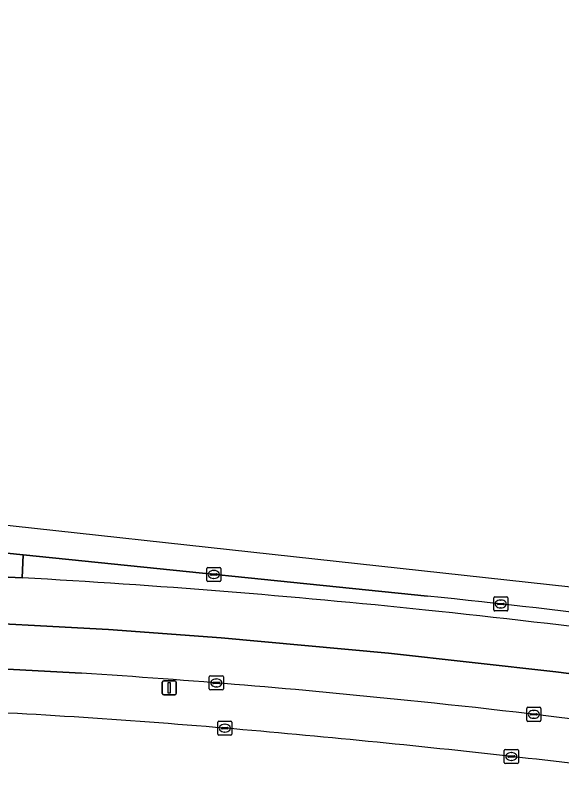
# Model space of a CAD drawing. Extents: x 161477 to 163040, y 383680 to 384871.
# Drawn here: x 162239.1 to 162278, y 384814.2 to 384868.1 of the extents above; entities that cross this region are included whole.
import ezdxf

# ---------------------------------------------------------------- set-up
doc = ezdxf.new("R2010")
doc.units = 0
for name, color, linetype in [('IMGEO_Berm_groen', 7, 'Continuous'), ('IMGEO_Berm_open', 7, 'Continuous'), ('IMGEO_Kolk', 7, 'Continuous'), ('IMGEO_Lichtmast', 7, 'Continuous'), ('IMGEO_Rijbaan_lokaal_open', 7, 'Continuous'), ('IMGEO_Rijbaan_regionaal_gesloten', 7, 'Continuous')]:
    doc.layers.add(name, color=color, linetype=linetype)

msp = doc.modelspace()

# ---------------------------------------------------------------- linework, layer by layer
at = {"layer": 'IMGEO_Berm_groen'}
for points in [[(162238.579, 384828.117), (162239.586, 384828.061), (162239.646, 384829.689), (162195.813, 384834.16)], [(162243.803, 384821.264), (162233.677, 384821.817), (162208.539, 384822.866), (162195.274, 384823.312), (162185.034, 384823.661), (162169.584, 384824.142), (162147.984, 384824.687), (162104.021, 384825.581)]]:
    msp.add_lwpolyline(points, dxfattribs=at)
for centre, radius, start, end in [((162206.675, 384236.084), 586.357, 84.090868, 86.369606), ((162214.784, 384300.788), 521.163, 80.82592, 84.24534), ((162209.237, 384287.989), 531.252, 85.16375, 87.48822), ((162190.408, 384069.249), 750.801, 83.574004, 85.139337), ((162232.298, 384421.962), 395.622, 81.09215, 83.88544)]:
    msp.add_arc(centre, radius, start, end, dxfattribs=at)
at = {"layer": 'IMGEO_Berm_open'}
msp.add_lwpolyline([(162268.463, 384826.749), (162239.646, 384829.689), (162239.586, 384828.061)], dxfattribs=at)
for centre, radius, start, end in [((162205.987, 384227.368), 601.632, 84.053892, 86.798583), ((162218.59, 384327.861), 501.375, 80.73439, 84.29119), ((162216.433, 384319.332), 509.082, 80.64663, 84.15095)]:
    msp.add_arc(centre, radius, start, end, dxfattribs=at)
at = {"layer": 'IMGEO_Kolk'}
for p, q in [((162252.816, 384828.8), (162253.668, 384828.8)), ((162252.741, 384827.874), (162252.741, 384828.726)), ((162253, 384828.294), (162253, 384828.306)), ((162253.438, 384828.257), (162253.04, 384828.257)), ((162253.043, 384828.343), (162253.441, 384828.343)), ((162253.229, 384828.58), (162253.254, 384828.58)), ((162253.484, 384828.306), (162253.484, 384828.294)), ((162253.742, 384828.726), (162253.742, 384827.874)), ((162253.668, 384827.8), (162252.816, 384827.8)), ((162253.252, 384828.02), (162253.227, 384828.02)), ((162273.259, 384826.698), (162274.111, 384826.698)), ((162273.184, 384825.772), (162273.184, 384826.624)), ((162273.443, 384826.192), (162273.443, 384826.204)), ((162273.881, 384826.155), (162273.483, 384826.155)), ((162273.486, 384826.241), (162273.884, 384826.241)), ((162273.672, 384826.478), (162273.697, 384826.478)), ((162273.927, 384826.204), (162273.927, 384826.192)), ((162274.185, 384826.624), (162274.185, 384825.772)), ((162274.111, 384825.698), (162273.259, 384825.698)), ((162273.695, 384825.918), (162273.67, 384825.918)), ((162252.918, 384820.148), (162252.918, 384821)), ((162252.993, 384821.074), (162253.845, 384821.074)), ((162253.406, 384820.854), (162253.431, 384820.854)), ((162253.919, 384821), (162253.919, 384820.148)), ((162253.177, 384820.568), (162253.177, 384820.58)), ((162253.615, 384820.531), (162253.217, 384820.531)), ((162253.22, 384820.617), (162253.618, 384820.617)), ((162253.429, 384820.294), (162253.404, 384820.294)), ((162253.661, 384820.58), (162253.661, 384820.568)), ((162253.845, 384820.074), (162252.993, 384820.074)), ((162275.539, 384817.911), (162275.539, 384818.763)), ((162275.614, 384818.837), (162276.466, 384818.837)), ((162276.027, 384818.617), (162276.052, 384818.617)), ((162276.54, 384818.763), (162276.54, 384817.911)), ((162275.798, 384818.331), (162275.798, 384818.343)), ((162276.236, 384818.294), (162275.838, 384818.294)), ((162275.841, 384818.38), (162276.239, 384818.38)), ((162276.05, 384818.057), (162276.025, 384818.057)), ((162276.282, 384818.343), (162276.282, 384818.331)), ((162253.525, 384816.924), (162253.525, 384817.776)), ((162253.6, 384817.85), (162254.452, 384817.85)), ((162254.013, 384817.63), (162254.038, 384817.63)), ((162254.526, 384817.776), (162254.526, 384816.924)), ((162276.466, 384817.837), (162275.614, 384817.837)), ((162253.784, 384817.344), (162253.784, 384817.356)), ((162254.222, 384817.307), (162253.824, 384817.307)), ((162253.827, 384817.393), (162254.225, 384817.393)), ((162254.036, 384817.07), (162254.011, 384817.07)), ((162254.268, 384817.356), (162254.268, 384817.344)), ((162254.452, 384816.85), (162253.6, 384816.85)), ((162273.937, 384814.907), (162273.937, 384815.759)), ((162274.012, 384815.833), (162274.864, 384815.833)), ((162274.196, 384815.327), (162274.196, 384815.339)), ((162274.239, 384815.376), (162274.637, 384815.376)), ((162274.425, 384815.613), (162274.45, 384815.613)), ((162274.68, 384815.339), (162274.68, 384815.327)), ((162274.938, 384815.759), (162274.938, 384814.907)), ((162274.864, 384814.833), (162274.012, 384814.833)), ((162274.634, 384815.29), (162274.236, 384815.29)), ((162274.448, 384815.053), (162274.423, 384815.053))]:
    msp.add_line(p, q, dxfattribs=at)
for points in [[(162252.816, 384828.8), (162253.668, 384828.8)], [(162252.741, 384827.874), (162252.741, 384828.726)], [(162253.742, 384828.726), (162253.742, 384827.874)], [(162253.668, 384827.8), (162252.816, 384827.8)], [(162273.259, 384826.698), (162274.111, 384826.698)], [(162273.184, 384825.772), (162273.184, 384826.624)], [(162274.185, 384826.624), (162274.185, 384825.772)], [(162274.111, 384825.698), (162273.259, 384825.698)], [(162252.918, 384820.148), (162252.918, 384821)], [(162252.993, 384821.074), (162253.845, 384821.074)], [(162253.919, 384821), (162253.919, 384820.148)], [(162253.845, 384820.074), (162252.993, 384820.074)], [(162275.539, 384817.911), (162275.539, 384818.763)], [(162275.614, 384818.837), (162276.466, 384818.837)], [(162276.54, 384818.763), (162276.54, 384817.911)], [(162253.525, 384816.924), (162253.525, 384817.776)], [(162253.6, 384817.85), (162254.452, 384817.85)], [(162254.526, 384817.776), (162254.526, 384816.924)], [(162276.466, 384817.837), (162275.614, 384817.837)], [(162254.452, 384816.85), (162253.6, 384816.85)], [(162273.937, 384814.907), (162273.937, 384815.759)], [(162274.012, 384815.833), (162274.864, 384815.833)], [(162274.938, 384815.759), (162274.938, 384814.907)], [(162274.864, 384814.833), (162274.012, 384814.833)]]:
    msp.add_lwpolyline(points, dxfattribs=at)
for centre, radius, start, end in [((162252.818, 384828.724), 0.0765, 91.552, 178.448), ((162252.818, 384828.724), 0.0765, 91.552, 178.448), ((162253.666, 384828.724), 0.0765, 1.552, 88.448), ((162253.666, 384828.724), 0.0765, 1.552, 88.448), ((162253.04, 384828.303), 0.0403, 85.8775, 175.7526), ((162253.037, 384828.293), 0.0366, 178.938, 274.7102), ((162253.441, 384828.3), 0.043, 264.8664, 352.4533), ((162253.445, 384828.305), 0.0386, 1.7309, 96.639), ((162252.818, 384827.876), 0.0765, 181.552, 268.448), ((162252.818, 384827.876), 0.0765, 181.552, 268.448), ((162253.666, 384827.876), 0.0765, 271.552, 358.448), ((162253.666, 384827.876), 0.0765, 271.552, 358.448), ((162273.261, 384826.622), 0.0765, 91.552, 178.448), ((162273.261, 384826.622), 0.0765, 91.552, 178.448), ((162274.109, 384826.622), 0.0765, 1.552, 88.448), ((162274.109, 384826.622), 0.0765, 1.552, 88.448), ((162273.483, 384826.201), 0.0403, 85.8775, 175.7526), ((162273.48, 384826.191), 0.0366, 178.938, 274.7102), ((162273.884, 384826.198), 0.043, 264.8664, 352.4533), ((162273.888, 384826.203), 0.0386, 1.7309, 96.639), ((162273.261, 384825.774), 0.0765, 181.552, 268.448), ((162273.261, 384825.774), 0.0765, 181.552, 268.448), ((162274.109, 384825.774), 0.0765, 271.552, 358.448), ((162274.109, 384825.774), 0.0765, 271.552, 358.448), ((162252.995, 384820.998), 0.0765, 91.552, 178.448), ((162252.995, 384820.998), 0.0765, 91.552, 178.448), ((162253.843, 384820.998), 0.0765, 1.552, 88.448), ((162253.843, 384820.998), 0.0765, 1.552, 88.448), ((162253.217, 384820.577), 0.0403, 85.8775, 175.7526), ((162253.214, 384820.567), 0.0366, 178.938, 274.7102), ((162253.618, 384820.574), 0.043, 264.8664, 352.4533), ((162253.622, 384820.579), 0.0386, 1.7309, 96.639), ((162252.995, 384820.15), 0.0765, 181.552, 268.448), ((162252.995, 384820.15), 0.0765, 181.552, 268.448), ((162253.843, 384820.15), 0.0765, 271.552, 358.448), ((162253.843, 384820.15), 0.0765, 271.552, 358.448), ((162275.616, 384818.761), 0.0765, 91.552, 178.448), ((162275.616, 384818.761), 0.0765, 91.552, 178.448), ((162276.464, 384818.761), 0.0765, 1.552, 88.448), ((162276.464, 384818.761), 0.0765, 1.552, 88.448), ((162275.838, 384818.34), 0.0403, 85.8775, 175.7526), ((162275.835, 384818.33), 0.0366, 178.938, 274.7102), ((162276.239, 384818.337), 0.043, 264.8664, 352.4533), ((162276.243, 384818.342), 0.0386, 1.7309, 96.639), ((162253.602, 384817.774), 0.0765, 91.552, 178.448), ((162253.602, 384817.774), 0.0765, 91.552, 178.448), ((162254.45, 384817.774), 0.0765, 1.552, 88.448), ((162254.45, 384817.774), 0.0765, 1.552, 88.448), ((162275.616, 384817.913), 0.0765, 181.552, 268.448), ((162275.616, 384817.913), 0.0765, 181.552, 268.448), ((162276.464, 384817.913), 0.0765, 271.552, 358.448), ((162276.464, 384817.913), 0.0765, 271.552, 358.448), ((162253.824, 384817.353), 0.0403, 85.8775, 175.7526), ((162253.821, 384817.343), 0.0366, 178.938, 274.7102), ((162254.225, 384817.35), 0.043, 264.8664, 352.4533), ((162254.229, 384817.355), 0.0386, 1.7309, 96.639), ((162253.602, 384816.926), 0.0765, 181.552, 268.448), ((162253.602, 384816.926), 0.0765, 181.552, 268.448), ((162254.45, 384816.926), 0.0765, 271.552, 358.448), ((162254.45, 384816.926), 0.0765, 271.552, 358.448), ((162274.014, 384815.757), 0.0765, 91.552, 178.448), ((162274.014, 384815.757), 0.0765, 91.552, 178.448), ((162274.236, 384815.336), 0.0403, 85.8775, 175.7526), ((162274.233, 384815.326), 0.0366, 178.938, 274.7102), ((162274.637, 384815.333), 0.043, 264.8664, 352.4533), ((162274.641, 384815.338), 0.0386, 1.7309, 96.639), ((162274.862, 384815.757), 0.0765, 1.552, 88.448), ((162274.862, 384815.757), 0.0765, 1.552, 88.448), ((162274.014, 384814.909), 0.0765, 181.552, 268.448), ((162274.014, 384814.909), 0.0765, 181.552, 268.448), ((162274.862, 384814.909), 0.0765, 271.552, 358.448), ((162274.862, 384814.909), 0.0765, 271.552, 358.448)]:
    msp.add_arc(centre, radius, start, end, dxfattribs=at)
for centre, major_axis, ratio, start_param, end_param in [((162253.228, 384828.3), (-0.387, 0.002), 0.722429, 4.712389, 7.853982), ((162253.253, 384828.3), (-0.39, 0.002), 0.717154, 1.570796, 4.712389), ((162273.671, 384826.198), (-0.387, 0.002), 0.722429, 4.712389, 7.853982), ((162273.696, 384826.198), (-0.39, 0.002), 0.717154, 1.570796, 4.712389), ((162253.405, 384820.574), (-0.387, 0.002), 0.722429, 4.712389, 7.853982), ((162253.43, 384820.574), (-0.39, 0.002), 0.717154, 1.570796, 4.712389), ((162276.026, 384818.337), (-0.387, 0.002), 0.722429, 4.712389, 7.853982), ((162276.051, 384818.337), (-0.39, 0.002), 0.717154, 1.570796, 4.712389), ((162254.012, 384817.35), (-0.387, 0.002), 0.722429, 4.712389, 7.853982), ((162254.037, 384817.35), (-0.39, 0.002), 0.717154, 1.570796, 4.712389), ((162274.424, 384815.333), (-0.387, 0.002), 0.722429, 4.712389, 7.853982), ((162274.449, 384815.333), (-0.39, 0.002), 0.717154, 1.570796, 4.712389)]:
    msp.add_ellipse(centre, major_axis=major_axis, ratio=ratio, start_param=start_param, end_param=end_param, dxfattribs=at)
at = {"layer": 'IMGEO_Lichtmast'}
for p, q in [((162249.669, 384820.722), (162250.459, 384820.722)), ((162250.459, 384820.722), (162249.669, 384820.722)), ((162249.569, 384819.822), (162249.569, 384820.622)), ((162249.569, 384820.622), (162249.569, 384819.822)), ((162250.559, 384820.622), (162250.559, 384819.822)), ((162250.559, 384819.822), (162250.559, 384820.622)), ((162250.459, 384819.722), (162249.669, 384819.722)), ((162249.669, 384819.722), (162250.459, 384819.722))]:
    msp.add_line(p, q, dxfattribs=at)
msp.add_lwpolyline([(162249.989, 384820.597), (162250.139, 384820.597), (162250.139, 384819.847), (162249.989, 384819.847), (162249.989, 384820.597)], dxfattribs=at)
for centre, start, end in [((162249.669, 384820.622), 90, 180), ((162249.669, 384820.622), 90, 180), ((162250.459, 384820.622), 0, 90), ((162250.459, 384820.622), 360, 90), ((162249.669, 384819.822), 180, 270), ((162249.669, 384819.822), 180, 270), ((162250.459, 384819.822), 270, 0), ((162250.459, 384819.822), 270, 0)]:
    msp.add_arc(centre, 0.1, start, end, dxfattribs=at)
at = {"layer": 'IMGEO_Rijbaan_lokaal_open'}
for centre, radius, start, end in [((162209.237, 384287.989), 531.252, 85.16375, 87.48822), ((162190.408, 384069.249), 750.801, 83.574004, 85.139337), ((162232.298, 384421.962), 395.622, 81.09215, 83.88544)]:
    msp.add_arc(centre, radius, start, end, dxfattribs=at)
at = {"layer": 'IMGEO_Rijbaan_regionaal_gesloten'}
for points in [[(162399.667, 384798.916), (162372.87, 384808.275), (162293.884, 384825.735), (162200.922, 384835.899), (162108.003, 384845.421), (161989.003, 384857.616), (161914.995, 384864.529), (161827.989, 384868.136), (161827.467, 384866.551), (161838.245, 384866.117), (161884.86, 384864.196), (161903.184, 384863.21), (161912.433, 384862.623), (161929.035, 384861.367)], [(161946.179, 384859.699), (162000, 384854.182), (162096.453, 384844.388), (162096.568, 384844.375), (162104.672, 384843.458), (162113.29, 384842.579), (162116.254, 384842.276), (162117.467, 384842.152), (162120.206, 384841.873), (162128.164, 384841.061), (162160.086, 384837.805), (162185.605, 384835.202), (162187.144, 384835.045), (162188.99, 384834.857), (162192.501, 384834.498), (162194.02, 384834.343), (162195.813, 384834.16), (162239.646, 384829.689), (162268.463, 384826.749)], [(162239.586, 384828.061), (162238.579, 384828.117)], [(162387.554, 384793.694), (162394.675, 384791.345), (162396.506, 384794.123), (162393.008, 384795.35), (162381.099, 384799.126), (162369.528, 384802.665), (162356.896, 384806.095), (162344.68, 384809.194), (162332.85, 384811.806), (162321.122, 384814.26), (162309.268, 384816.486), (162297.465, 384818.543), (162285.572, 384820.332), (162277.619, 384821.363), (162265.687, 384822.704), (162253.754, 384823.789), (162245.739, 384824.383), (162233.393, 384825.048), (162216.71, 384825.748), (162204.219, 384826.204), (162196.18, 384826.503), (162187.355, 384826.802)], [(162187.355, 384826.802), (162196.18, 384826.503), (162204.219, 384826.204), (162216.71, 384825.748), (162233.393, 384825.048), (162245.739, 384824.383), (162253.754, 384823.789), (162265.687, 384822.704), (162277.619, 384821.363), (162285.572, 384820.332), (162297.465, 384818.543), (162309.268, 384816.486), (162321.122, 384814.26), (162332.85, 384811.806), (162344.68, 384809.194), (162356.896, 384806.095), (162369.528, 384802.665), (162381.099, 384799.126), (162393.008, 384795.35), (162396.506, 384794.123), (162398.409, 384797.009)], [(162072.006, 384825.854), (162084.038, 384825.853), (162095.987, 384825.744), (162101.162, 384825.639), (162104.021, 384825.581), (162147.984, 384824.687), (162169.584, 384824.142), (162185.034, 384823.661), (162195.274, 384823.312), (162208.539, 384822.866), (162233.677, 384821.817), (162243.803, 384821.264)]]:
    msp.add_lwpolyline(points, dxfattribs=at)
for centre, radius, start, end in [((162205.987, 384227.368), 601.632, 84.053892, 86.798583), ((162218.59, 384327.861), 501.375, 80.73439, 84.29119), ((162216.433, 384319.332), 509.082, 80.64663, 84.15095), ((162206.675, 384236.084), 586.357, 84.090868, 86.369606), ((162214.784, 384300.788), 521.163, 80.82592, 84.24534)]:
    msp.add_arc(centre, radius, start, end, dxfattribs=at)

doc.saveas('drawing.dxf')
